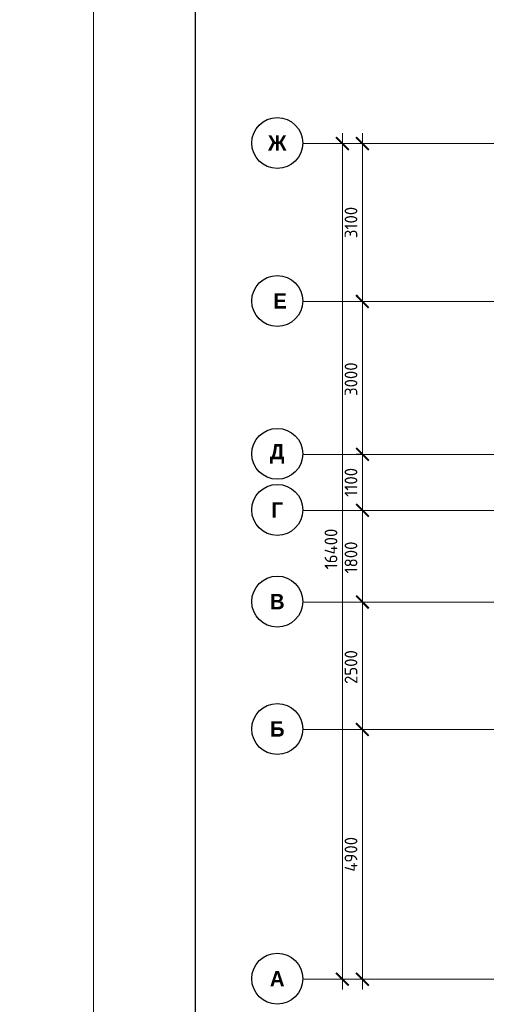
# Model space of a CAD drawing. Header units: millimetres. Extents: x -42044588 to 856694, y -806701 to 941911.
# Tile 703 of 1056: x 187361 to 196524, y -339294 to -319970. Entities that reach past the tile are written whole.
import ezdxf

# ---------------------------------------------------------------- set-up
doc = ezdxf.new("R2010")
doc.units = ezdxf.units.MM
doc.linetypes.add('______5', pattern=[1100, 800, -100, 100, -100])
doc.linetypes.add('осевая', pattern=[50.8, 31.75, -6.35, 6.35, -6.35])
doc.layers.add('0 @ 100', color=7, linetype='Continuous')
doc.layers.add('ТОЛСТЫЕ_ОСНОВНЫЕ', color=6, linetype='Continuous')
for name, color, linetype, lineweight in [('Оси', 40, '______5', 18), ('РАЗМЕРЫ', 1, 'Continuous', 9), ('ТОНКИЕ', 7, 'Continuous', 9)]:
    doc.layers.add(name, color=color, linetype=linetype, lineweight=lineweight)
doc.styles.add('Century Gothic', font='GOTHIC.TTF')
doc.styles.add('GOST-2.304_Type-B', font='GOST_Common.ttf')
doc.styles.add('ГОСТ', font='GOST_Common.ttf')
doc.dimstyles.new('СПДС', dxfattribs={"dimscale": 100, "dimtxt": 2.5, "dimasz": 2, "dimexe": 1.25, "dimexo": 0, "dimtad": 1, "dimdec": 0, "dimrnd": 5, "dimtxsty": 'GOST-2.304_Type-B', "dimblk": 'ARCHTICK', "dimcen": 2.5, "dimdle": 2, "dimclrd": 1, "dimclre": 1, "dimclrt": 1, "dimadec": 0, "dimazin": 2, "dimtfac": 0.75, "dimtdec": 0, "dimtmove": 1, "dimatfit": 3, "dimfxl": 0, "dimtolj": 1, "dimarcsym": 0})

# ---------------------------------------------------------------- blocks, each defined once
blk = doc.blocks.new('*U6686')
at = {"layer": 'ТОЛСТЫЕ_ОСНОВНЫЕ', "color": 6}
blk.add_lwpolyline([(20, 5), (886, 5), (886, 415), (20, 415)], close=True, dxfattribs=at)
at = {"layer": 'ТОНКИЕ'}
blk.add_lwpolyline([(0, 0), (891, 0), (891, 420), (0, 420)], close=True, dxfattribs=at)
blk = doc.blocks.new('_ArchTick')
at = {"color": 0, "linetype": 'ByBlock', "const_width": 0.15}
blk.add_lwpolyline([(-0.5, -0.5), (0.5, 0.5)], dxfattribs=at)
blk = doc.blocks.new('*D6709')
at = {"color": 1, "lineweight": -2, "transparency": 16777216}
for p, q in [((-89046, -342901), (-89046, -326101)), ((-89266, -326301), (-88921, -326301)), ((-89046, -342701), (-89171, -342701))]:
    blk.add_line(p, q, dxfattribs=at)
at = {"layer": 'DEFPOINTS', "color": 0, "transparency": 16777216}
for p in [(-89266, -326301), (-89046, -326301), (-89046, -342701)]:
    blk.add_point(p, dxfattribs=at)
at = {"color": 1, "lineweight": -2, "transparency": 16777216, "xscale": 250, "yscale": 250, "zscale": 250}
for p, rotation in [((-89046, -326301), 90), ((-89046, -342701), 270)]:
    blk.add_blockref('_ArchTick', p, dxfattribs=dict(at, rotation=rotation))
at = {"color": 1, "transparency": 16777216, "insert": (-89271, -334259), "char_height": 250, "width": 104166.67, "attachment_point": 5, "rotation": 90, "style": 'GOST-2.304_Type-B'}
blk.add_mtext('\\A1;16400', dxfattribs=at)
blk = doc.blocks.new('NSY101')
at = {"color": 0, "linetype": 'ByBlock', "lineweight": -2}
blk.add_circle((0, 0), 50, dxfattribs=at)
blk = doc.blocks.new('СЛОЖНЫЙ_ОБЪЕКТ_23')
at = {"layer": 'Оси', "color": 16, "linetype": 'Continuous', "lineweight": 25, "transparency": 33554687, "xscale": 9.999999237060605, "yscale": 9.999999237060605, "zscale": 9.999999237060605}
blk.add_blockref('NSY101', (-12319, -19997), dxfattribs=at)
at = {"layer": 'Оси', "color": 16, "linetype": 'Continuous', "lineweight": 25, "transparency": 33554687, "insert": (-12319, -19997), "char_height": 300, "width": 460, "attachment_point": 5, "style": 'Century Gothic'}
blk.add_mtext('\\A1;{\\fCentury Gothic|i0|b1;\\H300.000000;\\W1.000000;\\C16;А}\\P', dxfattribs=at)
blk = doc.blocks.new('СЛОЖНЫЙ_ОБЪЕКТ_24')
at = {"layer": 'Оси', "color": 16, "linetype": 'Continuous', "lineweight": 25, "transparency": 33554687, "xscale": 9.999999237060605, "yscale": 9.999999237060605, "zscale": 9.999999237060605}
blk.add_blockref('NSY101', (-12319, -15097), dxfattribs=at)
at = {"layer": 'Оси', "color": 16, "linetype": 'Continuous', "lineweight": 25, "transparency": 33554687, "insert": (-12319, -15097), "char_height": 300, "width": 390, "attachment_point": 5, "style": 'Century Gothic'}
blk.add_mtext('\\A1;{\\fCentury Gothic|i0|b1;\\H300.000000;\\W1.000000;\\C16;Б}\\P', dxfattribs=at)
blk = doc.blocks.new('СЛОЖНЫЙ_ОБЪЕКТ_25')
at = {"layer": 'Оси', "color": 16, "linetype": 'Continuous', "lineweight": 25, "transparency": 33554687, "xscale": 9.999999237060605, "yscale": 9.999999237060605, "zscale": 9.999999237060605}
blk.add_blockref('NSY101', (-12319, -12597), dxfattribs=at)
at = {"layer": 'Оси', "color": 16, "linetype": 'Continuous', "lineweight": 25, "transparency": 33554687, "insert": (-12319, -12597), "char_height": 300, "width": 390, "attachment_point": 5, "style": 'Century Gothic'}
blk.add_mtext('\\A1;{\\fCentury Gothic|i0|b1;\\H300.000000;\\W1.000000;\\C16;В}\\P', dxfattribs=at)
blk = doc.blocks.new('СЛОЖНЫЙ_ОБЪЕКТ_26')
at = {"layer": 'Оси', "color": 16, "linetype": 'Continuous', "lineweight": 25, "transparency": 33554687, "xscale": 9.999999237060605, "yscale": 9.999999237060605, "zscale": 9.999999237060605}
blk.add_blockref('NSY101', (-12319, -10797), dxfattribs=at)
at = {"layer": 'Оси', "color": 16, "linetype": 'Continuous', "lineweight": 25, "transparency": 33554687, "insert": (-12319, -10797), "char_height": 300, "width": 345, "attachment_point": 5, "style": 'Century Gothic'}
blk.add_mtext('\\A1;{\\fCentury Gothic|i0|b1;\\H300.000000;\\W1.000000;\\C16;Г}\\P', dxfattribs=at)
blk = doc.blocks.new('СЛОЖНЫЙ_ОБЪЕКТ_27')
at = {"layer": 'Оси', "color": 16, "linetype": 'Continuous', "lineweight": 25, "transparency": 33554687, "xscale": 9.999999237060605, "yscale": 9.999999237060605, "zscale": 9.999999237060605}
blk.add_blockref('NSY101', (-12319, -9697), dxfattribs=at)
at = {"layer": 'Оси', "color": 16, "linetype": 'Continuous', "lineweight": 25, "transparency": 33554687, "insert": (-12319, -9697), "char_height": 300, "width": 470, "attachment_point": 5, "style": 'Century Gothic'}
blk.add_mtext('\\A1;{\\fCentury Gothic|i0|b1;\\H300.000000;\\W1.000000;\\C16;Д}\\P', dxfattribs=at)
blk = doc.blocks.new('СЛОЖНЫЙ_ОБЪЕКТ_28')
at = {"layer": 'Оси', "color": 16, "linetype": 'Continuous', "lineweight": 25, "transparency": 33554687, "xscale": 9.999999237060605, "yscale": 9.999999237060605, "zscale": 9.999999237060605}
blk.add_blockref('NSY101', (-12319, -3597), dxfattribs=at)
at = {"layer": 'Оси', "color": 16, "linetype": 'Continuous', "lineweight": 25, "transparency": 33554687, "insert": (-12319, -3597), "char_height": 300, "width": 540, "attachment_point": 5, "style": 'Century Gothic'}
blk.add_mtext('\\A1;{\\fCentury Gothic|i0|b1;\\H300.000000;\\W1.000000;\\C16;Ж}\\P', dxfattribs=at)
blk = doc.blocks.new('СЛОЖНЫЙ_ОБЪЕКТ_62')
at = {"layer": 'Оси', "color": 16, "linetype": 'Continuous', "lineweight": 25, "transparency": 33554687, "xscale": 9.999999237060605, "yscale": 9.999999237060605, "zscale": 9.999999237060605}
blk.add_blockref('NSY101', (-12319, -6697), dxfattribs=at)
at = {"layer": 'Оси', "color": 16, "linetype": 'Continuous', "lineweight": 25, "transparency": 33554687, "insert": (-12319, -6697), "char_height": 300, "width": 480, "attachment_point": 5, "style": 'Century Gothic'}
blk.add_mtext('\\A1;{\\fCentury Gothic|i0|b1;\\H300.000000;\\W1.000000;\\C16; Е}\\P', dxfattribs=at)
blk = doc.blocks.new('*D6711')
at = {"color": 1, "lineweight": -2, "transparency": 16777216}
for p, q in [((-88653, -342901), (-88653, -337601)), ((-88653, -337801), (-88778, -337801)), ((-88653, -342701), (-88778, -342701))]:
    blk.add_line(p, q, dxfattribs=at)
at = {"layer": 'DEFPOINTS', "color": 0, "transparency": 16777216}
for p in [(-88653, -337801), (-88653, -337801), (-88653, -342701)]:
    blk.add_point(p, dxfattribs=at)
at = {"color": 1, "lineweight": -2, "transparency": 16777216, "xscale": 250, "yscale": 250, "zscale": 250}
for p, rotation in [((-88653, -337801), 90), ((-88653, -342701), 270)]:
    blk.add_blockref('_ArchTick', p, dxfattribs=dict(at, rotation=rotation))
at = {"color": 1, "transparency": 16777216, "insert": (-88878, -340251), "char_height": 250, "width": 83333.33, "attachment_point": 5, "rotation": 90, "style": 'GOST-2.304_Type-B'}
blk.add_mtext('\\A1;4900', dxfattribs=at)
blk = doc.blocks.new('*D6712')
at = {"color": 1, "lineweight": -2, "transparency": 16777216}
for p, q in [((-88653, -338001), (-88653, -335101)), ((-88653, -335301), (-88778, -335301)), ((-88653, -337801), (-88778, -337801))]:
    blk.add_line(p, q, dxfattribs=at)
at = {"layer": 'DEFPOINTS', "color": 0, "transparency": 16777216}
for p in [(-88653, -335301), (-88653, -335301), (-88653, -337801)]:
    blk.add_point(p, dxfattribs=at)
at = {"color": 1, "lineweight": -2, "transparency": 16777216, "xscale": 250, "yscale": 250, "zscale": 250}
for p, rotation in [((-88653, -335301), 90), ((-88653, -337801), 270)]:
    blk.add_blockref('_ArchTick', p, dxfattribs=dict(at, rotation=rotation))
at = {"color": 1, "transparency": 16777216, "insert": (-88878, -336576), "char_height": 250, "width": 83333.33, "attachment_point": 5, "rotation": 90, "style": 'GOST-2.304_Type-B'}
blk.add_mtext('\\A1;2500', dxfattribs=at)
blk = doc.blocks.new('*D6713')
at = {"color": 1, "lineweight": -2, "transparency": 16777216}
for p, q in [((-88653, -335501), (-88653, -333301)), ((-88653, -333501), (-88778, -333501)), ((-88653, -335301), (-88778, -335301))]:
    blk.add_line(p, q, dxfattribs=at)
at = {"layer": 'DEFPOINTS', "color": 0, "transparency": 16777216}
for p in [(-88653, -333501), (-88653, -333501), (-88653, -335301)]:
    blk.add_point(p, dxfattribs=at)
at = {"color": 1, "lineweight": -2, "transparency": 16777216, "xscale": 250, "yscale": 250, "zscale": 250}
for p, rotation in [((-88653, -333501), 90), ((-88653, -335301), 270)]:
    blk.add_blockref('_ArchTick', p, dxfattribs=dict(at, rotation=rotation))
at = {"color": 1, "transparency": 16777216, "insert": (-88878, -334426), "char_height": 250, "width": 83333.33, "attachment_point": 5, "rotation": 90, "style": 'GOST-2.304_Type-B'}
blk.add_mtext('\\A1;1800', dxfattribs=at)
blk = doc.blocks.new('*D6714')
at = {"color": 1, "lineweight": -2, "transparency": 16777216}
for p, q in [((-88653, -333701), (-88653, -332201)), ((-88653, -332401), (-88778, -332401)), ((-88653, -333501), (-88778, -333501))]:
    blk.add_line(p, q, dxfattribs=at)
at = {"layer": 'DEFPOINTS', "color": 0, "transparency": 16777216}
for p in [(-88653, -332401), (-88653, -332401), (-88653, -333501)]:
    blk.add_point(p, dxfattribs=at)
at = {"color": 1, "lineweight": -2, "transparency": 16777216, "xscale": 250, "yscale": 250, "zscale": 250}
for p, rotation in [((-88653, -332401), 90), ((-88653, -333501), 270)]:
    blk.add_blockref('_ArchTick', p, dxfattribs=dict(at, rotation=rotation))
at = {"color": 1, "transparency": 16777216, "insert": (-88878, -332951), "char_height": 250, "width": 83333.33, "attachment_point": 5, "rotation": 90, "style": 'GOST-2.304_Type-B'}
blk.add_mtext('\\A1;1100', dxfattribs=at)
blk = doc.blocks.new('*D6715')
at = {"color": 1, "lineweight": -2, "transparency": 16777216}
for p, q in [((-88653, -332601), (-88653, -329201)), ((-88653, -329401), (-88778, -329401)), ((-88653, -332401), (-88778, -332401))]:
    blk.add_line(p, q, dxfattribs=at)
at = {"layer": 'DEFPOINTS', "color": 0, "transparency": 16777216}
for p in [(-88653, -329401), (-88653, -329401), (-88653, -332401)]:
    blk.add_point(p, dxfattribs=at)
at = {"color": 1, "lineweight": -2, "transparency": 16777216, "xscale": 250, "yscale": 250, "zscale": 250}
for p, rotation in [((-88653, -329401), 90), ((-88653, -332401), 270)]:
    blk.add_blockref('_ArchTick', p, dxfattribs=dict(at, rotation=rotation))
at = {"color": 1, "transparency": 16777216, "insert": (-88878, -330926), "char_height": 250, "width": 83333.33, "attachment_point": 5, "rotation": 90, "style": 'GOST-2.304_Type-B'}
blk.add_mtext('\\A1;3000', dxfattribs=at)
blk = doc.blocks.new('*D6716')
at = {"color": 1, "lineweight": -2, "transparency": 16777216}
for p, q in [((-88653, -329601), (-88653, -326101)), ((-89077, -326301), (-88528, -326301)), ((-88653, -329401), (-88778, -329401))]:
    blk.add_line(p, q, dxfattribs=at)
at = {"layer": 'DEFPOINTS', "color": 0, "transparency": 16777216}
for p in [(-89077, -326301), (-88653, -326301), (-88653, -329401)]:
    blk.add_point(p, dxfattribs=at)
at = {"color": 1, "lineweight": -2, "transparency": 16777216, "xscale": 250, "yscale": 250, "zscale": 250}
for p, rotation in [((-88653, -326301), 90), ((-88653, -329401), 270)]:
    blk.add_blockref('_ArchTick', p, dxfattribs=dict(at, rotation=rotation))
at = {"color": 1, "transparency": 16777216, "insert": (-88878, -327851), "char_height": 250, "width": 83333.33, "attachment_point": 5, "rotation": 90, "style": 'GOST-2.304_Type-B'}
blk.add_mtext('\\A1;3100', dxfattribs=at)
blk = doc.blocks.new('оси блок 2')
at = {"layer": 'Оси', "color": 16, "linetype": 'осевая', "lineweight": 0, "ltscale": 0.25, "transparency": 33554687}
for p, q in [((-89822.3, -326301.3), (-37238.5, -326301.3)), ((-89822.3, -329401.3), (-37238.5, -329401.3)), ((-89822.3, -332401.3), (-37238.5, -332401.3)), ((-89822.3, -333501.3), (-37238.5, -333501.3)), ((-89822.3, -335301.3), (-37238.5, -335301.3)), ((-89822.3, -337801.3), (-37238.5, -337801.3)), ((-89822.3, -342701.3), (-37238.5, -342701.3))]:
    blk.add_line(p, q, dxfattribs=at)
at = {"layer": 'Оси', "color": 16, "linetype": 'Continuous', "lineweight": 25, "transparency": 33554687}
for name in ['СЛОЖНЫЙ_ОБЪЕКТ_28', 'СЛОЖНЫЙ_ОБЪЕКТ_62', 'СЛОЖНЫЙ_ОБЪЕКТ_27', 'СЛОЖНЫЙ_ОБЪЕКТ_26', 'СЛОЖНЫЙ_ОБЪЕКТ_25', 'СЛОЖНЫЙ_ОБЪЕКТ_24', 'СЛОЖНЫЙ_ОБЪЕКТ_23']:
    blk.add_blockref(name, (-78007.2, -322694.4), dxfattribs=at)
for base, p1, p2, picture, middle in [((-89046, -326301.3), (-89046, -342701.3), (-89266.1, -326301.3), '*D6709', (-89046, -334259)), ((-88653.5, -326301.3), (-88653.5, -329401.3), (-89077, -326301.3), '*D6716', (-88653.5, -327851.3)), ((-88653.5, -329401.3), (-88653.5, -332401.3), (-88653.5, -329401.3), '*D6715', (-88653.5, -330926.5)), ((-88653.5, -332401.3), (-88653.5, -333501.3), (-88653.5, -332401.3), '*D6714', (-88653.5, -332951.3)), ((-88653.5, -333501.3), (-88653.5, -335301.3), (-88653.5, -333501.3), '*D6713', (-88653.5, -334426.5)), ((-88653.5, -335301.3), (-88653.5, -337801.3), (-88653.5, -335301.3), '*D6712', (-88653.5, -336576.5)), ((-88653.5, -337801.3), (-88653.5, -342701.3), (-88653.5, -337801.3), '*D6711', (-88653.5, -340251.3))]:
    dim = blk.add_linear_dim(base=base, p1=p1, p2=p2, angle=90, dimstyle='СПДС', override={"dimgap": 1})
    dim.commit()
    dim.dimension.update_dxf_attribs({"geometry": picture, "text_midpoint": middle, "dimtype": 160})

msp = doc.modelspace()

# ---------------------------------------------------------------- block references
at = {"xscale": 100, "yscale": 100, "zscale": 100}
msp.add_blockref('*U6686', (188809.461, -357124.354), dxfattribs=at)
at = {"layer": 'РАЗМЕРЫ'}
msp.add_blockref('оси блок 2', (282744.979, 3900.512), dxfattribs=at)

# ---------------------------------------------------------------- texts
at = {"layer": '0 @ 100', "char_height": 300, "width": 18500, "attachment_point": 1, "style": 'ГОСТ'}
for s, insert in [('\\pi-900,l900,t900;{\\C7;1.^IАрмирование монолитной плиты  состоит из основного армирования ∅10 А500С с шагом  200х200мм  в нижней зоне, основного армирования ∅10 А500С с шагом  200х200мм  в  верхней зоне и дополнительного армирования, указанного на схемах армирования.\\P2.^IАрмирование плиты предусмотрено отдельными  стержнями заводской длины по осям Х и Y. При недостатке заводской длины стержней для армирования плиты, стыки стержней осуществлять внахлестку без  сварки. Стыки арматуры внахлестку должны располагаться вразбежку (через шаг). См. деталь стыковки арматуры.\\P3.^IВерхнюю и нижнюю арматуру вязать вязальной проволокой через пересечение.  Стержни основной и дополнительной арматуры укладывать в соответствии с сечениями .\\P4.^IПо периметру плиты и у отверстий  у концов основной арматуры устанавливать П-образные элементы Ск1.\\P5.^IПозиции со знаком "*" укладываются с шагом 100 мм\\P6.^IДля фиксации в проектном положении стержней верхней сетки устанавливать фиксаторы Ф1 с шагом 600х600мм.\\P7.^IДиаметр оправки стержня при d<20мм - 5d, при d≥20мм - 8d\\P8.^IКаркасы поперечного армирования устанавливаются до начала устройство верхней сетки армирования.\\P9.^IОбрамления отверстий см. лист 8. В местах расположения отверстий осуществить прерывания основной и дополнительной сеток арматуры. Отверстия обрамляются двумя стержнями арматуры, расход стали на обрамление учтен на листе 30.\\P10.^IПроемы размерами до 300х300 допускается выполнять по месту методом алмазного бурения.}', (69670.952, -281999.868)), ('\\pi-900,l900,t900;{\\C7;1.^IАрмирование монолитной плиты  состоит из основного армирования ∅10 А500С с шагом  200х200мм  в нижней зоне, основного армирования ∅10 А500С с шагом  200х200мм  в  верхней зоне и дополнительного армирования, указанного на схемах армирования.\\P2.^IАрмирование плиты предусмотрено отдельными  стержнями заводской длины по осям Х и Y. При недостатке заводской длины стержней для армирования плиты, стыки стержней осуществлять внахлестку без  сварки. Стыки арматуры внахлестку должны располагаться вразбежку (через шаг). См. деталь стыковки арматуры.\\P3.^IВерхнюю и нижнюю арматуру вязать вязальной проволокой через пересечение.  Стержни основной и дополнительной арматуры укладывать в соответствии с сечениями .\\P4.^IПо периметру плиты и у отверстий  у концов основной арматуры устанавливать П-образные элементы Ск1.\\P5.^IПозиции со знаком "*" укладываются с шагом 100 мм\\P6.^IДля фиксации в проектном положении стержней верхней сетки устанавливать фиксаторы Ф1 с шагом 600х600мм.\\P7.^IДиаметр оправки стержня при d<20мм - 5d, при d≥20мм - 8d\\P8.^IКаркасы поперечного армирования устанавливаются до начала устройство верхней сетки армирования.\\P9.^IОбрамления отверстий см. лист 8. В местах расположения отверстий осуществить прерывания основной и дополнительной сеток арматуры. Отверстия обрамляются двумя стержнями арматуры, расход стали на обрамление учтен на листе 30.\\P10.^IПроемы размерами до 300х300 допускается выполнять по месту методом алмазного бурения.\\P11.^IСечения 3-3;4-4;5-5 см. лист 8.}', (-39524.517, -282227.143)), ('\\pi-900,l900,t900;{\\C7;1.^IАрмирование монолитной плиты  состоит из основного армирования ∅10 А500С с шагом  200х200мм  в нижней зоне, основного армирования ∅10 А500С с шагом  200х200мм  в  верхней зоне и дополнительного армирования, указанного на схемах армирования.\\P2.^IАрмирование плиты предусмотрено отдельными  стержнями заводской длины по осям Х и Y. При недостатке заводской длины стержней для армирования плиты, стыки стержней осуществлять внахлестку без  сварки. Стыки арматуры внахлестку должны располагаться вразбежку (через шаг). См. деталь стыковки арматуры.\\P3.^IВерхнюю и нижнюю арматуру вязать вязальной проволокой через пересечение.  Стержни основной и дополнительной арматуры укладывать в соответствии с сечениями .\\P4.^IПо периметру плиты и у отверстий  у концов основной арматуры устанавливать П-образные элементы Ск1.\\P5.^IПозиции со знаком "*" укладываются с шагом 100 мм\\P6.^IДля фиксации в проектном положении стержней верхней сетки устанавливать фиксаторы Ф1 с шагом 600х600мм.\\P7.^IДиаметр оправки стержня при d<20мм - 5d, при d≥20мм - 8d\\P8.^IКаркасы поперечного армирования устанавливаются до начала устройство верхней сетки армирования.\\P9.^IОбрамления отверстий см. лист 8. В местах расположения отверстий осуществить прерывания основной и дополнительной сеток арматуры. Отверстия обрамляются двумя стержнями арматуры. Отверстия обрамляются двумя стержнями арматуры  см. узел обрамления отверстий лист 8, расход стали на обрамление учтен на листе 30.\\P10.^IПроемы размерами до 300х300 допускается выполнять по месту методом алмазного бурения.}', (166430.924, -283713.436)), ('\\pi-900,l900,t900;{\\C7;1.^IАрмирование монолитной плиты  состоит из основного армирования ∅10 А500С с шагом  200х200мм  в нижней зоне, основного армирования ∅10 А500С с шагом  200х200мм  в  верхней зоне и дополнительного армирования, указанного на схемах армирования.\\P2.^IАрмирование плиты предусмотрено отдельными  стержнями заводской длины по осям Х и Y. При недостатке заводской длины стержней для армирования плиты, стыки стержней осуществлять внахлестку без  сварки. Стыки арматуры внахлестку должны располагаться вразбежку (через шаг). См. деталь стыковки арматуры.\\P3.^IВерхнюю и нижнюю арматуру вязать вязальной проволокой через пересечение.  Стержни основной и дополнительной арматуры укладывать в соответствии с сечениями .\\P4.^IПо периметру плиты и у отверстий  у концов основной арматуры устанавливать П-образные элементы Ск1.\\P5.^IПозиции со знаком "*" укладываются с шагом 100 мм\\P6.^IДля фиксации в проектном положении стержней верхней сетки устанавливать фиксаторы Ф1 с шагом 600х600мм.\\P7.^IДиаметр оправки стержня при d<20мм - 5d, при d≥20мм - 8d\\P8.^IКаркасы поперечного армирования устанавливаются до начала устройство верхней сетки армирования.\\P9.^IОбрамления отверстий см. лист 8. В местах расположения отверстий осуществить прерывания основной и дополнительной сеток арматуры. Отверстия обрамляются двумя стержнями арматуры. Отверстия обрамляются двумя стержнями арматуры  см. узел обрамления отверстий лист 8, расход стали на обрамление учтен на листе 35.\\P10.^IПроемы размерами до 300х300 допускается выполнять по месту методом алмазного бурения.}', (162119.939, -338419.47))]:
    msp.add_mtext(s, dxfattribs=dict(at, insert=insert))

doc.saveas('drawing.dxf')
